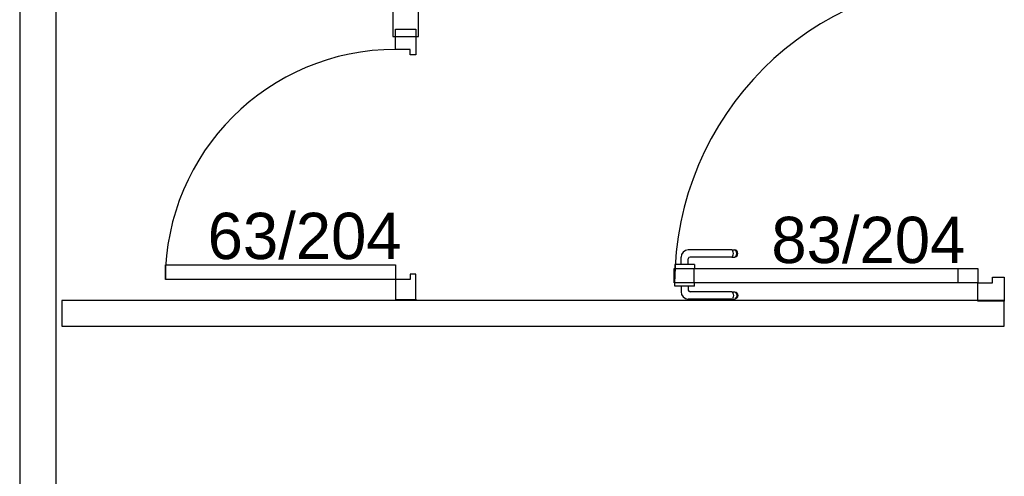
# Model space of a CAD drawing. Header units: millimetres. Extents: x -15 to 127, y -65 to 67.
# Tile 408 of 476: x 112.526 to 112.796, y 29.607 to 29.732. Entities that reach past the tile are written whole.
import ezdxf

# ---------------------------------------------------------------- set-up
doc = ezdxf.new("R2010")
doc.units = ezdxf.units.MM
doc.header["$MEASUREMENT"] = 0
doc.layers.add('Calque 5', color=7, linetype='Continuous')
doc.styles.get("Standard").update_dxf_attribs({"font": 'BKANT.TTF'})

# ---------------------------------------------------------------- blocks, each defined once
blk = doc.blocks.new('PD_31539')
at = {"layer": 'Calque 5', "color": 0}
for p, q in [((45.16732496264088, -37.26673348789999), (45.16732496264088, -37.26672347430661)), ((45.16732496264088, -37.26771482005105), (45.16732496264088, -37.26673348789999)), ((45.16732496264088, -37.26772483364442), (45.16732496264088, -37.26771482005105)), ((45.16748801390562, -37.26772483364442), (45.16732496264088, -37.26772483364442)), ((45.16795750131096, -37.26772483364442), (45.16748801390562, -37.26772483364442)), ((45.16867679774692, -37.26772483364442), (45.16795750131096, -37.26772483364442)), ((45.16955914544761, -37.26772483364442), (45.16867679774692, -37.26772483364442)), ((45.16904248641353, -37.26772483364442), (45.16904248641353, -37.26924474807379)), ((45.1704981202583, -37.26772483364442), (45.16955914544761, -37.26772483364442)), ((45.171380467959, -37.26772483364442), (45.1704981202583, -37.26772483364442)), ((45.17101477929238, -37.26772483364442), (45.17101477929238, -37.26877449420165)), ((45.17209976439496, -37.26772483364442), (45.171380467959, -37.26772483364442)), ((45.1725692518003, -37.26772483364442), (45.17209976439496, -37.26772483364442)), ((45.17273230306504, -37.26772483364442), (45.1725692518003, -37.26772483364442)), ((45.17273230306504, -37.26673348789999), (45.17273230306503, -37.26672347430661)), ((45.17273230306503, -37.26771482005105), (45.17273230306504, -37.26673348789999)), ((45.17273230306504, -37.26772483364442), (45.17273230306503, -37.26771482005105)), ((45.18294343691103, -37.2712474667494), (45.17104520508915, -37.2712474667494)), ((45.18294343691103, -37.26927517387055), (45.17151545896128, -37.26927517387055)), ((45.18294343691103, -37.26927517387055), (45.18355911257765, -37.26927517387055)), ((45.18294343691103, -37.2712474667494), (45.18355911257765, -37.2712474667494)), ((45.18311259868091, -37.26939411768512), (45.18325050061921, -37.2696176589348)), ((45.18325050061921, -37.27090498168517), (45.18311259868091, -37.27112852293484)), ((45.18325050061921, -37.2696176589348), (45.18334050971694, -37.26991883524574)), ((45.18334050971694, -37.27060380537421), (45.18325050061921, -37.27090498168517)), ((45.18334050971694, -37.26991883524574), (45.18337176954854, -37.27026132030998)), ((45.18337176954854, -37.27026132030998), (45.18334050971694, -37.27060380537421)), ((45.18355911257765, -37.26927517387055), (45.18377833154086, -37.26927517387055)), ((45.18355911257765, -37.2712474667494), (45.18377833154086, -37.2712474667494)), ((45.18377833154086, -37.26927517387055), (45.18410512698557, -37.26939411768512)), ((45.18410512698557, -37.27112852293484), (45.18377833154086, -37.2712474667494)), ((45.18385210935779, -37.26939411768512), (45.18409096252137, -37.2696176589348)), ((45.18409096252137, -37.27090498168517), (45.18385210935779, -37.27112852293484)), ((45.18409096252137, -37.2696176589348), (45.1842468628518, -37.26991883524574)), ((45.1842468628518, -37.27060380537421), (45.18409096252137, -37.27090498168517)), ((45.18410512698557, -37.26939411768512), (45.18437153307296, -37.2696176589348)), ((45.18437153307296, -37.27090498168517), (45.18410512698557, -37.27112852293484)), ((45.1842468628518, -37.26991883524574), (45.18430100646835, -37.27026132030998)), ((45.18430100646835, -37.27026132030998), (45.1842468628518, -37.27060380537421)), ((45.18437153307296, -37.2696176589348), (45.18454541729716, -37.26991883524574)), ((45.18454541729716, -37.27060380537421), (45.18437153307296, -37.27090498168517)), ((45.18454541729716, -37.26991883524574), (45.18460580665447, -37.27026132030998)), ((45.18460580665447, -37.27026132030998), (45.18454541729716, -37.27060380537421))]:
    blk.add_line(p, q, dxfattribs=at)
for centre, radius in [((45.17151545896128, -37.26877449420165), 0.0005006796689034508), ((45.17104520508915, -37.26924474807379), 0.002002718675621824)]:
    blk.add_arc(centre, radius, 180, 270, dxfattribs=at)
blk = doc.blocks.new('PD_31540')
at = {"layer": 'Calque 5', "color": 0}
for p, q in [((45.18294343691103, -37.25778263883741), (45.17104520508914, -37.25778263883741)), ((45.18294343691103, -37.25778263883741), (45.18355911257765, -37.25778263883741)), ((45.18325050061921, -37.25812512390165), (45.18311259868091, -37.25790158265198)), ((45.18334050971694, -37.2584263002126), (45.18325050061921, -37.25812512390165)), ((45.18355911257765, -37.25778263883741), (45.18377833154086, -37.25778263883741)), ((45.18410512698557, -37.25790158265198), (45.18377833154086, -37.25778263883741)), ((45.18409096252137, -37.25812512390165), (45.18385210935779, -37.25790158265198)), ((45.1842468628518, -37.2584263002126), (45.18409096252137, -37.25812512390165)), ((45.18437153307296, -37.25812512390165), (45.18410512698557, -37.25790158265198)), ((45.18454541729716, -37.2584263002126), (45.18437153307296, -37.25812512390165)), ((45.16904248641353, -37.26181671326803), (45.16904248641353, -37.25978535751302)), ((45.17101477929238, -37.26181671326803), (45.17101477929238, -37.26025561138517)), ((45.18294343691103, -37.25975493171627), (45.17151545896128, -37.25975493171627)), ((45.18294343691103, -37.25975493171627), (45.18355911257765, -37.25975493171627)), ((45.18311259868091, -37.2596359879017), (45.18325050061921, -37.25941244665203)), ((45.18325050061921, -37.25941244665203), (45.18334050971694, -37.25911127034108)), ((45.18337176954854, -37.25876878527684), (45.18334050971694, -37.2584263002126)), ((45.18334050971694, -37.25911127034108), (45.18337176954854, -37.25876878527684)), ((45.18355911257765, -37.25975493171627), (45.18377833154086, -37.25975493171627)), ((45.18377833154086, -37.25975493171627), (45.18410512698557, -37.2596359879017)), ((45.18385210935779, -37.2596359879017), (45.18409096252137, -37.25941244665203)), ((45.18409096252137, -37.25941244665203), (45.1842468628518, -37.25911127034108)), ((45.18410512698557, -37.2596359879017), (45.18437153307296, -37.25941244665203)), ((45.18430100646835, -37.25876878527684), (45.1842468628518, -37.2584263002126)), ((45.1842468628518, -37.25911127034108), (45.18430100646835, -37.25876878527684)), ((45.18437153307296, -37.25941244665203), (45.18454541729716, -37.25911127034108)), ((45.18460580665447, -37.25876878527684), (45.18454541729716, -37.2584263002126)), ((45.18454541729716, -37.25911127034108), (45.18460580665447, -37.25876878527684)), ((45.16748801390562, -37.26181671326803), (45.16732496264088, -37.26181671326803)), ((45.16732496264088, -37.26181671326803), (45.16732496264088, -37.26182672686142)), ((45.16732496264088, -37.26182672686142), (45.16732496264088, -37.26280805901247)), ((45.16732496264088, -37.26280805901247), (45.16732496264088, -37.26281807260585)), ((45.16795750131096, -37.26181671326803), (45.16748801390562, -37.26181671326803)), ((45.16867679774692, -37.26181671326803), (45.16795750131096, -37.26181671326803)), ((45.16955914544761, -37.26181671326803), (45.16867679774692, -37.26181671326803)), ((45.1704981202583, -37.26181671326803), (45.16955914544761, -37.26181671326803)), ((45.171380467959, -37.26181671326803), (45.1704981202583, -37.26181671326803)), ((45.17209976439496, -37.26181671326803), (45.171380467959, -37.26181671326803)), ((45.1725692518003, -37.26181671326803), (45.17209976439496, -37.26181671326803)), ((45.17273230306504, -37.26181671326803), (45.1725692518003, -37.26181671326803)), ((45.17273230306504, -37.26181671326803), (45.17273230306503, -37.26182672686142)), ((45.17273230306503, -37.26182672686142), (45.17273230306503, -37.26280805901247)), ((45.17273230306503, -37.26280805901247), (45.17273230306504, -37.26281807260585))]:
    blk.add_line(p, q, dxfattribs=at)
for centre, radius in [((45.17104520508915, -37.25978535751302), 0.002002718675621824), ((45.17151545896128, -37.26025561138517), 0.0005006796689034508)]:
    blk.add_arc(centre, radius, 90, 180, dxfattribs=at)
blk = doc.blocks.new('PD_31538')
at = {"layer": 'Calque 5'}
for name in ['PD_31540', 'PD_31539']:
    blk.add_blockref(name, (0, 0), dxfattribs=at)
blk = doc.blocks.new('PD_31542')
at = {"layer": 'Calque 5', "color": 0}
for p, q in [((45.25029266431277, -37.18372022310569), (45.25029266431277, -37.17651043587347)), ((45.257502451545, -37.17651043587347), (45.25029266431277, -37.17651043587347)), ((45.257502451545, -37.18530988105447), (45.257502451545, -37.17651043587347))]:
    blk.add_line(p, q, dxfattribs=at)
blk.add_lwpolyline([(45.25029266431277, -37.18372022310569), (45.25429810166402, -37.18372022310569), (45.25429810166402, -37.18530988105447), (45.257502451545, -37.18530988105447), (45.257502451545, -37.18372022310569)], dxfattribs=at)
blk = doc.blocks.new('PD_31543')
at = {"layer": 'Calque 5', "color": 0}
for points in [[(45.17258429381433, -37.26284120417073), (45.17258429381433, -37.26684664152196), (45.16722945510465, -37.26684664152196), (45.16722945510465, -37.26284120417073), (45.17258429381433, -37.26284120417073)], [(45.25022945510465, -37.26284120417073), (45.25022945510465, -37.26684664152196), (45.24487461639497, -37.26684664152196), (45.24487461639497, -37.26284120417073), (45.25022945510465, -37.26284120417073)]]:
    blk.add_lwpolyline(points, dxfattribs=at)
blk = doc.blocks.new('PD_31541')
at = {"layer": 'Calque 5', "color": 0}
blk.add_line((45.257502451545, -37.271853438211), (45.25029266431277, -37.271853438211), dxfattribs=at)
for points in [[(45.16718537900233, -37.26684664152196), (45.16718537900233, -37.26284120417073), (45.25029266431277, -37.26284120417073), (45.25029266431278, -37.26684664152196), (45.16718537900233, -37.26684664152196)], [(45.25429810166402, -37.26684664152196), (45.25429810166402, -37.26525698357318), (45.257502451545, -37.26525698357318), (45.257502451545, -37.271853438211), (45.25029266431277, -37.271853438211), (45.25029266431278, -37.26684664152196), (45.25429810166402, -37.26684664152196)]]:
    blk.add_lwpolyline(points, dxfattribs=at)
blk.add_arc((45.25029266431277, -37.26684664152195), 0.08299999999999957, 90, 180, dxfattribs=at)
at = {"layer": 'Calque 5'}
for name in ['PD_31542', 'PD_31543']:
    blk.add_blockref(name, (0, 0), dxfattribs=at)
blk = doc.blocks.new('PD_31555')
at = {"layer": 'Calque 5', "color": 0}
for points in [[(45.09095082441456, -37.19739399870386), (45.09645082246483, -37.19739399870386), (45.09645082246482, -37.20439399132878), (45.09495082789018, -37.20439399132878), (45.09495082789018, -37.20289399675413), (45.09095082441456, -37.2028939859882), (45.09095082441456, -37.19739399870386)], [(45.02795084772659, -37.26589396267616), (45.02795084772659, -37.26189396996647), (45.09095083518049, -37.26189396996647), (45.09095083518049, -37.26589396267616), (45.02795084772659, -37.26589396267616)], [(45.09095082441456, -37.27139398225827), (45.09645082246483, -37.27139398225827), (45.09645082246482, -37.26439398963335), (45.09495082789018, -37.26439398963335), (45.09495082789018, -37.265893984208), (45.09095082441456, -37.26589397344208), (45.09095082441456, -37.27139398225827)]]:
    blk.add_lwpolyline(points, dxfattribs=at)
blk.add_arc((45.09095082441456, -37.26589397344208), 0.0629999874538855, 90, 180, dxfattribs=at)
blk = doc.blocks.new('PD_32885')
at = {"layer": 'Calque 5', "color": 0}
for p, q in [((45.16732496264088, -37.26673348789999), (45.16732496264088, -37.26672347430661)), ((45.16732496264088, -37.26771482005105), (45.16732496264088, -37.26673348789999)), ((45.16732496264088, -37.26772483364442), (45.16732496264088, -37.26771482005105)), ((45.16748801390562, -37.26772483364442), (45.16732496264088, -37.26772483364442)), ((45.16795750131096, -37.26772483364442), (45.16748801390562, -37.26772483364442)), ((45.16867679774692, -37.26772483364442), (45.16795750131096, -37.26772483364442)), ((45.16955914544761, -37.26772483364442), (45.16867679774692, -37.26772483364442)), ((45.16904248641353, -37.26772483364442), (45.16904248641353, -37.26924474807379)), ((45.1704981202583, -37.26772483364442), (45.16955914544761, -37.26772483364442)), ((45.171380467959, -37.26772483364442), (45.1704981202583, -37.26772483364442)), ((45.17101477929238, -37.26772483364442), (45.17101477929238, -37.26877449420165)), ((45.17209976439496, -37.26772483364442), (45.171380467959, -37.26772483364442)), ((45.1725692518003, -37.26772483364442), (45.17209976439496, -37.26772483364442)), ((45.17273230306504, -37.26772483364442), (45.1725692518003, -37.26772483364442)), ((45.17273230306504, -37.26673348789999), (45.17273230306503, -37.26672347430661)), ((45.17273230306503, -37.26771482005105), (45.17273230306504, -37.26673348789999)), ((45.17273230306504, -37.26772483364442), (45.17273230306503, -37.26771482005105)), ((45.18294343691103, -37.2712474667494), (45.17104520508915, -37.2712474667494)), ((45.18294343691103, -37.26927517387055), (45.17151545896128, -37.26927517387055)), ((45.18294343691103, -37.26927517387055), (45.18355911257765, -37.26927517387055)), ((45.18294343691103, -37.2712474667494), (45.18355911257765, -37.2712474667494)), ((45.18311259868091, -37.26939411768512), (45.18325050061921, -37.2696176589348)), ((45.18325050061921, -37.27090498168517), (45.18311259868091, -37.27112852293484)), ((45.18325050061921, -37.2696176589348), (45.18334050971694, -37.26991883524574)), ((45.18334050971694, -37.27060380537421), (45.18325050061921, -37.27090498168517)), ((45.18334050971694, -37.26991883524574), (45.18337176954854, -37.27026132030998)), ((45.18337176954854, -37.27026132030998), (45.18334050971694, -37.27060380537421)), ((45.18355911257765, -37.26927517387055), (45.18377833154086, -37.26927517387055)), ((45.18355911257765, -37.2712474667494), (45.18377833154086, -37.2712474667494)), ((45.18377833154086, -37.26927517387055), (45.18410512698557, -37.26939411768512)), ((45.18410512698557, -37.27112852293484), (45.18377833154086, -37.2712474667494)), ((45.18385210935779, -37.26939411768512), (45.18409096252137, -37.2696176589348)), ((45.18409096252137, -37.27090498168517), (45.18385210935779, -37.27112852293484)), ((45.18409096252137, -37.2696176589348), (45.1842468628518, -37.26991883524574)), ((45.1842468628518, -37.27060380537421), (45.18409096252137, -37.27090498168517)), ((45.18410512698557, -37.26939411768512), (45.18437153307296, -37.2696176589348)), ((45.18437153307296, -37.27090498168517), (45.18410512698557, -37.27112852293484)), ((45.1842468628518, -37.26991883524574), (45.18430100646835, -37.27026132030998)), ((45.18430100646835, -37.27026132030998), (45.1842468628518, -37.27060380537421)), ((45.18437153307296, -37.2696176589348), (45.18454541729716, -37.26991883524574)), ((45.18454541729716, -37.27060380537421), (45.18437153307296, -37.27090498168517)), ((45.18454541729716, -37.26991883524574), (45.18460580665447, -37.27026132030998)), ((45.18460580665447, -37.27026132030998), (45.18454541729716, -37.27060380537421))]:
    blk.add_line(p, q, dxfattribs=at)
for centre, radius in [((45.17151545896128, -37.26877449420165), 0.0005006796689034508), ((45.17104520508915, -37.26924474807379), 0.002002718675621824)]:
    blk.add_arc(centre, radius, 180, 270, dxfattribs=at)
blk = doc.blocks.new('PD_32886')
at = {"layer": 'Calque 5', "color": 0}
for p, q in [((45.18294343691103, -37.25778263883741), (45.17104520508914, -37.25778263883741)), ((45.18294343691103, -37.25778263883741), (45.18355911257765, -37.25778263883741)), ((45.18325050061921, -37.25812512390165), (45.18311259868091, -37.25790158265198)), ((45.18334050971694, -37.2584263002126), (45.18325050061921, -37.25812512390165)), ((45.18355911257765, -37.25778263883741), (45.18377833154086, -37.25778263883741)), ((45.18410512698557, -37.25790158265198), (45.18377833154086, -37.25778263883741)), ((45.18409096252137, -37.25812512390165), (45.18385210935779, -37.25790158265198)), ((45.1842468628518, -37.2584263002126), (45.18409096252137, -37.25812512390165)), ((45.18437153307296, -37.25812512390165), (45.18410512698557, -37.25790158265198)), ((45.18454541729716, -37.2584263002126), (45.18437153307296, -37.25812512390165)), ((45.16904248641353, -37.26181671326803), (45.16904248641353, -37.25978535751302)), ((45.17101477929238, -37.26181671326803), (45.17101477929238, -37.26025561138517)), ((45.18294343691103, -37.25975493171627), (45.17151545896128, -37.25975493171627)), ((45.18294343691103, -37.25975493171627), (45.18355911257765, -37.25975493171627)), ((45.18311259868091, -37.2596359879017), (45.18325050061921, -37.25941244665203)), ((45.18325050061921, -37.25941244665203), (45.18334050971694, -37.25911127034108)), ((45.18337176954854, -37.25876878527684), (45.18334050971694, -37.2584263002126)), ((45.18334050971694, -37.25911127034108), (45.18337176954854, -37.25876878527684)), ((45.18355911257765, -37.25975493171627), (45.18377833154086, -37.25975493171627)), ((45.18377833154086, -37.25975493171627), (45.18410512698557, -37.2596359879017)), ((45.18385210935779, -37.2596359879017), (45.18409096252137, -37.25941244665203)), ((45.18409096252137, -37.25941244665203), (45.1842468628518, -37.25911127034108)), ((45.18410512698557, -37.2596359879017), (45.18437153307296, -37.25941244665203)), ((45.18430100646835, -37.25876878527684), (45.1842468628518, -37.2584263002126)), ((45.1842468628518, -37.25911127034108), (45.18430100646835, -37.25876878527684)), ((45.18437153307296, -37.25941244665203), (45.18454541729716, -37.25911127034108)), ((45.18460580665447, -37.25876878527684), (45.18454541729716, -37.2584263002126)), ((45.18454541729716, -37.25911127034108), (45.18460580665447, -37.25876878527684)), ((45.16748801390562, -37.26181671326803), (45.16732496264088, -37.26181671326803)), ((45.16732496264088, -37.26181671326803), (45.16732496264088, -37.26182672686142)), ((45.16732496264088, -37.26182672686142), (45.16732496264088, -37.26280805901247)), ((45.16732496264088, -37.26280805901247), (45.16732496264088, -37.26281807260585)), ((45.16795750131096, -37.26181671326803), (45.16748801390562, -37.26181671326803)), ((45.16867679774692, -37.26181671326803), (45.16795750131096, -37.26181671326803)), ((45.16955914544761, -37.26181671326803), (45.16867679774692, -37.26181671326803)), ((45.1704981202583, -37.26181671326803), (45.16955914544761, -37.26181671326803)), ((45.171380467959, -37.26181671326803), (45.1704981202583, -37.26181671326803)), ((45.17209976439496, -37.26181671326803), (45.171380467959, -37.26181671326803)), ((45.1725692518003, -37.26181671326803), (45.17209976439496, -37.26181671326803)), ((45.17273230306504, -37.26181671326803), (45.1725692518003, -37.26181671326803)), ((45.17273230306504, -37.26181671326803), (45.17273230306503, -37.26182672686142)), ((45.17273230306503, -37.26182672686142), (45.17273230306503, -37.26280805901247)), ((45.17273230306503, -37.26280805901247), (45.17273230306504, -37.26281807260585))]:
    blk.add_line(p, q, dxfattribs=at)
for centre, radius in [((45.17104520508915, -37.25978535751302), 0.002002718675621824), ((45.17151545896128, -37.26025561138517), 0.0005006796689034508)]:
    blk.add_arc(centre, radius, 90, 180, dxfattribs=at)
blk = doc.blocks.new('PD_32884')
at = {"layer": 'Calque 5'}
for name in ['PD_32886', 'PD_32885']:
    blk.add_blockref(name, (0, 0), dxfattribs=at)
blk = doc.blocks.new('PD_32888')
at = {"layer": 'Calque 5', "color": 0}
for p, q in [((45.25029266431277, -37.18372022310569), (45.25029266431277, -37.17651043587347)), ((45.257502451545, -37.17651043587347), (45.25029266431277, -37.17651043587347)), ((45.257502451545, -37.18530988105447), (45.257502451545, -37.17651043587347))]:
    blk.add_line(p, q, dxfattribs=at)
blk.add_lwpolyline([(45.25029266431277, -37.18372022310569), (45.25429810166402, -37.18372022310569), (45.25429810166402, -37.18530988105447), (45.257502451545, -37.18530988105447), (45.257502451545, -37.18372022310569)], dxfattribs=at)
blk = doc.blocks.new('PD_32889')
at = {"layer": 'Calque 5', "color": 0}
for points in [[(45.17258429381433, -37.26284120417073), (45.17258429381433, -37.26684664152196), (45.16722945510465, -37.26684664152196), (45.16722945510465, -37.26284120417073), (45.17258429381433, -37.26284120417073)], [(45.25022945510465, -37.26284120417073), (45.25022945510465, -37.26684664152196), (45.24487461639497, -37.26684664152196), (45.24487461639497, -37.26284120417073), (45.25022945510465, -37.26284120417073)]]:
    blk.add_lwpolyline(points, dxfattribs=at)
blk = doc.blocks.new('PD_32887')
at = {"layer": 'Calque 5', "color": 0}
blk.add_line((45.257502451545, -37.271853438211), (45.25029266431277, -37.271853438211), dxfattribs=at)
for points in [[(45.16718537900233, -37.26684664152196), (45.16718537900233, -37.26284120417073), (45.25029266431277, -37.26284120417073), (45.25029266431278, -37.26684664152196), (45.16718537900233, -37.26684664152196)], [(45.25429810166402, -37.26684664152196), (45.25429810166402, -37.26525698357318), (45.257502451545, -37.26525698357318), (45.257502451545, -37.271853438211), (45.25029266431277, -37.271853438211), (45.25029266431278, -37.26684664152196), (45.25429810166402, -37.26684664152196)]]:
    blk.add_lwpolyline(points, dxfattribs=at)
blk.add_arc((45.25029266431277, -37.26684664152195), 0.08299999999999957, 90, 180, dxfattribs=at)
at = {"layer": 'Calque 5'}
for name in ['PD_32888', 'PD_32889']:
    blk.add_blockref(name, (0, 0), dxfattribs=at)
blk = doc.blocks.new('PD_32901')
at = {"layer": 'Calque 5', "color": 0}
for points in [[(45.09095082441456, -37.19739399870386), (45.09645082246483, -37.19739399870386), (45.09645082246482, -37.20439399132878), (45.09495082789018, -37.20439399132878), (45.09495082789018, -37.20289399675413), (45.09095082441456, -37.2028939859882), (45.09095082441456, -37.19739399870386)], [(45.02795084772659, -37.26589396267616), (45.02795084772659, -37.26189396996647), (45.09095083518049, -37.26189396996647), (45.09095083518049, -37.26589396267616), (45.02795084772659, -37.26589396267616)], [(45.09095082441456, -37.27139398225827), (45.09645082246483, -37.27139398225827), (45.09645082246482, -37.26439398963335), (45.09495082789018, -37.26439398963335), (45.09495082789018, -37.265893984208), (45.09095082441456, -37.26589397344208), (45.09095082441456, -37.27139398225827)]]:
    blk.add_lwpolyline(points, dxfattribs=at)
blk.add_arc((45.09095082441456, -37.26589397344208), 0.0629999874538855, 90, 180, dxfattribs=at)

msp = doc.modelspace()

# ---------------------------------------------------------------- linework, layer by layer
at = {"layer": 'Calque 5', "color": 0}
for points in [[(112.5264566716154, 29.22978180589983), (112.536456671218, 29.22978180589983), (112.536456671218, 29.85342810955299), (112.5264566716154, 29.853428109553), (112.5264566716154, 29.22978180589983)], [(112.5264566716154, 29.22978180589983), (112.536456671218, 29.22978180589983), (112.536456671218, 29.85342810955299), (112.5264566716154, 29.853428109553), (112.5264566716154, 29.22978180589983)], [(112.6352948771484, 29.85498120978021), (112.6252141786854, 29.85495785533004), (112.625393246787, 29.83464180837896), (112.537592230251, 29.83466516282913), (112.537591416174, 29.82462767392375), (112.6284731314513, 29.82462767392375), (112.6285576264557, 29.72738790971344), (112.6355576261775, 29.72738790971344), (112.6352948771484, 29.85498120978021)], [(112.6352948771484, 29.85498120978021), (112.6252141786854, 29.85495785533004), (112.625393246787, 29.83464180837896), (112.537592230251, 29.83466516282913), (112.537591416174, 29.82462767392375), (112.6284731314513, 29.82462767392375), (112.6285576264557, 29.72738790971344), (112.6355576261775, 29.72738790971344), (112.6352948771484, 29.85498120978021)], [(112.7958592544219, 29.65510371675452), (112.5380239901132, 29.65510371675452), (112.5380239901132, 29.64810371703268), (112.7958592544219, 29.64810371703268), (112.7958592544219, 29.65510371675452)], [(112.7958592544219, 29.65510371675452), (112.5380239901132, 29.65510371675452), (112.5380239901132, 29.64810371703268), (112.7958592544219, 29.64810371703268), (112.7958592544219, 29.65510371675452)]]:
    msp.add_lwpolyline(points, dxfattribs=at)
msp.add_point((112.6348076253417, 29.65538792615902), dxfattribs=at)
msp.add_point((112.6348076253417, 29.65538792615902), dxfattribs=at)

# ---------------------------------------------------------------- block references
at = {"layer": 'Calque 5'}
for name in ['PD_31541', 'PD_32887', 'PD_31555', 'PD_32901', 'PD_31538', 'PD_32884']:
    msp.add_blockref(name, (67.5383568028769, 66.9267819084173), dxfattribs=at)

# ---------------------------------------------------------------- texts
at = {"layer": 'Calque 5', "color": 0, "char_height": 0.01267795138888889, "width": 0.05291666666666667, "attachment_point": 1}
for s, insert in [('{\\fArial|b0|i0|c0|p34;\\W0.98;63/204}', (112.5778807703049, 29.67915570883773)), ('{\\fArial|b0|i0|c0|p34;\\W0.98;63/204}', (112.5778807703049, 29.67915570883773)), ('{\\fArial|b0|i0|c0|p34;\\W0.98;83/204}', (112.7321188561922, 29.67806456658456)), ('{\\fArial|b0|i0|c0|p34;\\W0.98;83/204}', (112.7321188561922, 29.67806456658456))]:
    msp.add_mtext(s, dxfattribs=dict(at, insert=insert))

doc.saveas('drawing.dxf')
